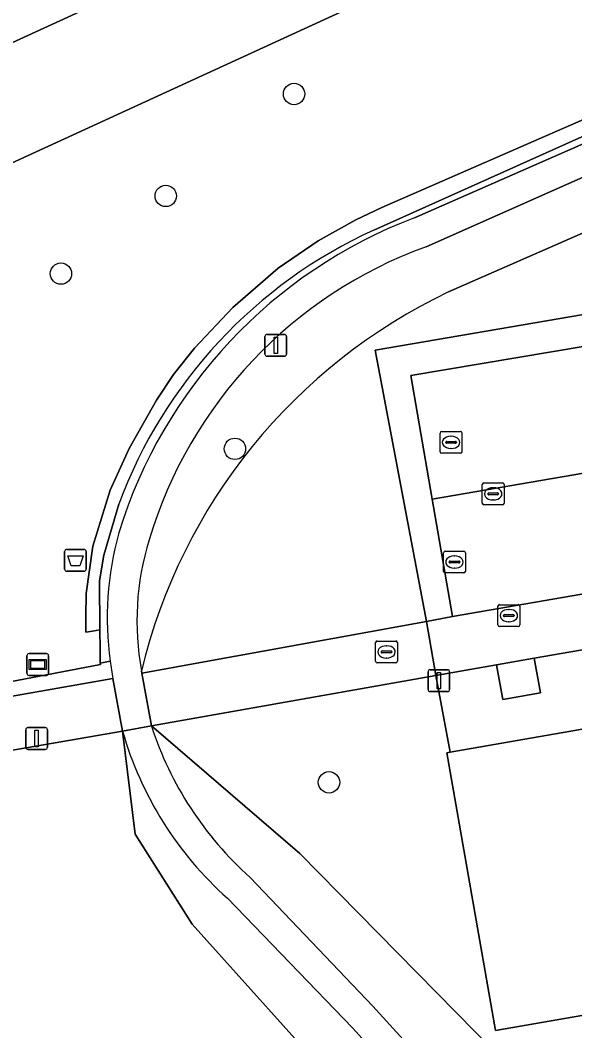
# Model space of a CAD drawing. Extents: x 162879 to 165540, y 384011 to 385181.
# Drawn here: x 164164.9 to 164190.25, y 384874.9 to 384921.16 of the extents above; entities that cross this region are included whole.
import ezdxf

# ---------------------------------------------------------------- set-up
doc = ezdxf.new("R2010")
doc.units = 0
for name, color, linetype in [('IMGEO_Afvalbak', 7, 'Continuous'), ('IMGEO_Boom', 7, 'Continuous'), ('IMGEO_Brandkraan', 7, 'Continuous'), ('IMGEO_Gemengd_bos', 7, 'Continuous'), ('IMGEO_Groenvoorziening', 7, 'Continuous'), ('IMGEO_Haag', 7, 'Continuous'), ('IMGEO_Hek', 7, 'Continuous'), ('IMGEO_Informatiebord', 7, 'Continuous'), ('IMGEO_Kolk', 7, 'Continuous'), ('IMGEO_Lichtmast', 7, 'Continuous'), ('IMGEO_Loofbos', 7, 'Continuous'), ('IMGEO_Pand', 7, 'Continuous'), ('IMGEO_Parkeervlak_open', 7, 'Continuous'), ('IMGEO_Rijbaan_lokaal_open', 7, 'Continuous'), ('IMGEO_Rioolput', 7, 'Continuous'), ('IMGEO_Voetpad_gesloten', 7, 'Continuous'), ('IMGEO_Voetpad_open', 7, 'Continuous')]:
    doc.layers.add(name, color=color, linetype=linetype)

msp = doc.modelspace()

# ---------------------------------------------------------------- linework, layer by layer
at = {"layer": 'IMGEO_Afvalbak'}
for p, q in [((164166.929, 384896.039), (164166.929, 384896.839)), ((164166.929, 384896.839), (164166.929, 384896.039)), ((164167.029, 384896.939), (164167.819, 384896.939)), ((164167.819, 384896.939), (164167.029, 384896.939)), ((164167.919, 384896.839), (164167.919, 384896.039)), ((164167.919, 384896.039), (164167.919, 384896.839)), ((164167.819, 384895.939), (164167.029, 384895.939)), ((164167.029, 384895.939), (164167.819, 384895.939))]:
    msp.add_line(p, q, dxfattribs=at)
msp.add_lwpolyline([(164167.072, 384896.653), (164167.776, 384896.653), (164167.627, 384896.183), (164167.221, 384896.183), (164167.072, 384896.653)], dxfattribs=at)
for centre, start, end in [((164167.029, 384896.839), 90, 180), ((164167.029, 384896.839), 90, 180), ((164167.819, 384896.839), 0, 90), ((164167.819, 384896.839), 360, 90), ((164167.029, 384896.039), 180, 270), ((164167.029, 384896.039), 180, 270), ((164167.819, 384896.039), 270, 0), ((164167.819, 384896.039), 270, 0)]:
    msp.add_arc(centre, 0.1, start, end, dxfattribs=at)
at = {"layer": 'IMGEO_Boom'}
for centre in [(164177.422, 384917.787), (164171.554, 384913.119), (164166.758, 384909.563), (164174.713, 384901.544), (164179.017, 384886.278)]:
    msp.add_circle(centre, 0.489, dxfattribs=at)
at = {"layer": 'IMGEO_Brandkraan'}
for p, q in [((164181.146, 384891.821), (164181.146, 384892.673)), ((164181.221, 384892.747), (164182.073, 384892.747)), ((164181.634, 384892.527), (164181.659, 384892.527)), ((164182.147, 384892.673), (164182.147, 384891.821)), ((164181.405, 384892.241), (164181.405, 384892.253)), ((164181.843, 384892.204), (164181.445, 384892.204)), ((164181.448, 384892.29), (164181.846, 384892.29)), ((164181.657, 384891.967), (164181.632, 384891.967)), ((164181.889, 384892.253), (164181.889, 384892.241)), ((164182.073, 384891.747), (164181.221, 384891.747))]:
    msp.add_line(p, q, dxfattribs=at)
for points in [[(164181.146, 384891.821), (164181.146, 384892.673)], [(164181.221, 384892.747), (164182.073, 384892.747)], [(164182.147, 384892.673), (164182.147, 384891.821)], [(164182.073, 384891.747), (164181.221, 384891.747)]]:
    msp.add_lwpolyline(points, dxfattribs=at)
for centre, radius, start, end in [((164181.223, 384892.671), 0.0765, 91.552, 178.448), ((164181.223, 384892.671), 0.0765, 91.552, 178.448), ((164182.071, 384892.671), 0.0765, 1.552, 88.448), ((164182.071, 384892.671), 0.0765, 1.552, 88.448), ((164181.445, 384892.25), 0.0403, 85.8775, 175.7526), ((164181.442, 384892.24), 0.0366, 178.938, 274.7102), ((164181.846, 384892.247), 0.043, 264.8664, 352.4533), ((164181.85, 384892.252), 0.0386, 1.7309, 96.639), ((164181.223, 384891.823), 0.0765, 181.552, 268.448), ((164181.223, 384891.823), 0.0765, 181.552, 268.448), ((164182.071, 384891.823), 0.0765, 271.552, 358.448), ((164182.071, 384891.823), 0.0765, 271.552, 358.448)]:
    msp.add_arc(centre, radius, start, end, dxfattribs=at)
for centre, major_axis, ratio, start_param, end_param in [((164181.633, 384892.247), (-0.387, 0.002), 0.722429, 4.712389, 7.853982), ((164181.658, 384892.247), (-0.39, 0.002), 0.717154, 1.570796, 4.712389)]:
    msp.add_ellipse(centre, major_axis=major_axis, ratio=ratio, start_param=start_param, end_param=end_param, dxfattribs=at)
at = {"layer": 'IMGEO_Gemengd_bos'}
msp.add_lwpolyline([(164148.774, 384907.293), (164160.224, 384912.666), (164180.11, 384921.795), (164220.713, 384938.046), (164217.533, 384937.932), (164206.188, 384935.799), (164178.024, 384926.339), (164158.119, 384917.201), (164147.918, 384912.415)], close=True, dxfattribs=at)
at = {"layer": 'IMGEO_Groenvoorziening'}
for points in [[(164159.542, 384889.951), (164168.562, 384891.674), (164168.561, 384891.74), (164168.554, 384892.38), (164168.544, 384893.26), (164168.198, 384893.199), (164167.893, 384893.145), (164167.9, 384893.886), (164167.911, 384894.929), (164168.212, 384897.083), (164169.013, 384899.657), (164169.873, 384901.563), (164171.132, 384903.775), (164171.911, 384904.944), (164172.869, 384906.156), (164174.626, 384908.015), (164176.7, 384909.811), (164178.519, 384911.069), (164180.247, 384912.033), (164181.431, 384912.595), (164200.857, 384921.082), (164207.473, 384924.157)], [(164207.473, 384924.157), (164200.857, 384921.082), (164181.431, 384912.595), (164180.247, 384912.033), (164178.519, 384911.069), (164176.7, 384909.811), (164174.626, 384908.015), (164172.869, 384906.156), (164171.911, 384904.944), (164171.132, 384903.775), (164169.873, 384901.563), (164169.013, 384899.657), (164168.212, 384897.083), (164167.911, 384894.929), (164167.9, 384893.886), (164167.893, 384893.145), (164168.198, 384893.199), (164168.544, 384893.26), (164168.519, 384895.495), (164168.715, 384896.682), (164169.404, 384899.016)], [(164180.11, 384921.795), (164160.224, 384912.666)], [(164202.461, 384921.164), (164181.06, 384911.558)], [(164181.06, 384911.558), (164202.461, 384921.164)], [(164182.927, 384912.118), (164199.243, 384919.294)], [(164170.444, 384891.389), (164170.465, 384891.275), (164183.479, 384893.645), (164181.135, 384906.059), (164196.269, 384908.649), (164214.833, 384911.826), (164236.654, 384915.56), (164255.811, 384918.838)], [(164199.776, 384918.037), (164183.455, 384910.793)], [(164236.654, 384915.56), (164214.833, 384911.826), (164196.269, 384908.649), (164181.135, 384906.059), (164183.479, 384893.645), (164184.66, 384893.87), (164183.738, 384899.234), (164182.764, 384904.895), (164195.708, 384907.085), (164196.695, 384901.462), (164197.456, 384901.6), (164198.087, 384901.714), (164197.144, 384907.31), (164214.371, 384910.293), (164215.351, 384904.729), (164216.019, 384904.845)], [(164200.702, 384915.835), (164184.486, 384908.726)], [(164184.486, 384908.726), (164200.702, 384915.835)], [(164148.774, 384907.293), (164148.087, 384906.97), (164151.78, 384885.611), (164153.451, 384885.9), (164154.995, 384886.494), (164159.241, 384888.983), (164160.788, 384889.565), (164169.14, 384891.029)], [(164169.01, 384891.818), (164168.561, 384891.74), (164168.562, 384891.674), (164159.542, 384889.951), (164159.51, 384889.945), (164158.851, 384889.681), (164156.826, 384888.872), (164154.316, 384887.124), (164152.559, 384886.557), (164152.253, 384886.459), (164148.774, 384907.293)], [(164169.404, 384899.016), (164168.715, 384896.682), (164168.519, 384895.495), (164168.544, 384893.26), (164168.554, 384892.38), (164168.561, 384891.74), (164169.01, 384891.818)], [(164177.686, 384883.019), (164170.899, 384888.857)], [(164186.614, 384864.713), (164179.603, 384872.161), (164172.765, 384879.783), (164170.156, 384883.903), (164169.577, 384888.619), (164161.195, 384887.164), (164160.385, 384886.905), (164159.485, 384886.533), (164153.794, 384883.084)], [(164169.577, 384888.619), (164170.156, 384883.903), (164172.765, 384879.783), (164179.603, 384872.161), (164186.614, 384864.713)], [(164219.417, 384840.223), (164220.295, 384838.666), (164220.519, 384838.705), (164217.264, 384846.838), (164197.325, 384863.021), (164177.686, 384883.019)], [(164175.405, 384881.928), (164181.024, 384876.027), (164187.523, 384868.883)], [(164186.508, 384867.962), (164180.092, 384875.035), (164174.375, 384880.97)]]:
    msp.add_lwpolyline(points, dxfattribs=at)
for points in [[(164259.452, 384898.948), (164261.379, 384887.914), (164186.628, 384874.924), (164184.409, 384887.633), (164184.562, 384887.66), (164183.901, 384891.162), (164170.899, 384888.857), (164177.686, 384883.019), (164197.325, 384863.021), (164217.264, 384846.838), (164220.519, 384838.705), (164248.727, 384843.603), (164253.865, 384844.508), (164275.29, 384848.12), (164272.01, 384867.269), (164269.356, 384882.592), (164266.225, 384900.9), (164266.082, 384901.752), (164259.16, 384900.623)], [(164188.4, 384891.96), (164186.677, 384891.654), (164186.961, 384890.063), (164188.684, 384890.371)]]:
    msp.add_lwpolyline(points, close=True, dxfattribs=at)
for centre, radius, start, end in [((164190.922, 384891.07), 22.516, 110.7989, 162.8899), ((164190.349, 384891.238), 22.342, 114.5664, 159.6274), ((164190.349, 384891.238), 22.342, 114.5664, 159.6274), ((164190.465, 384891.492), 20.535, 109.9612, 163.3631), ((164195.665, 384885.316), 25.942, 115.5268, 166.4621), ((164195.665, 384885.316), 25.942, 115.5268, 166.4621), ((164183.467, 384893.802), 14.593, 164.5324, 187.8148), ((164182.758, 384893.678), 12.525, 162.8501, 190.5293), ((164184.799, 384894.014), 15.941, 187.9191, 190.7935), ((164185.977, 384893.733), 15.847, 197.9195, 228.1533), ((164185.204, 384893.092), 16.254, 195.973, 228.2248)]:
    msp.add_arc(centre, radius, start, end, dxfattribs=at)
at = {"layer": 'IMGEO_Haag'}
for points in [[(164207.473, 384924.157), (164200.857, 384921.082), (164181.431, 384912.595), (164180.247, 384912.033), (164178.519, 384911.069), (164176.7, 384909.811), (164174.626, 384908.015), (164172.869, 384906.156), (164171.911, 384904.944), (164171.132, 384903.775), (164169.873, 384901.563), (164169.013, 384899.657), (164168.212, 384897.083), (164167.911, 384894.929), (164167.9, 384893.886), (164167.893, 384893.145), (164168.198, 384893.199), (164168.544, 384893.26), (164168.519, 384895.495), (164168.715, 384896.682), (164169.404, 384899.016)], [(164181.06, 384911.558), (164202.461, 384921.164)], [(164236.654, 384915.56), (164214.833, 384911.826), (164196.269, 384908.649), (164181.135, 384906.059), (164183.479, 384893.645), (164184.66, 384893.87), (164183.738, 384899.234), (164182.764, 384904.895), (164195.708, 384907.085), (164196.695, 384901.462), (164197.456, 384901.6), (164198.087, 384901.714), (164197.144, 384907.31), (164214.371, 384910.293), (164215.351, 384904.729), (164216.019, 384904.845)], [(164169.01, 384891.818), (164168.561, 384891.74), (164168.562, 384891.674), (164159.542, 384889.951), (164159.51, 384889.945), (164158.851, 384889.681), (164156.826, 384888.872), (164154.316, 384887.124), (164152.559, 384886.557), (164152.253, 384886.459), (164148.774, 384907.293), (164148.087, 384906.97), (164151.78, 384885.611), (164153.451, 384885.9), (164154.995, 384886.494), (164159.241, 384888.983), (164160.788, 384889.565), (164169.14, 384891.029)]]:
    msp.add_lwpolyline(points, dxfattribs=at)
for centre, radius, start, end in [((164190.349, 384891.238), 22.342, 114.5664, 159.6274), ((164184.799, 384894.014), 15.941, 187.9191, 190.7935)]:
    msp.add_arc(centre, radius, start, end, dxfattribs=at)
at = {"layer": 'IMGEO_Hek'}
for points in [[(164202.461, 384921.164), (164181.06, 384911.558)], [(164169.404, 384899.016), (164168.715, 384896.682), (164168.519, 384895.495), (164168.544, 384893.26)], [(164168.544, 384893.26), (164168.554, 384892.38)], [(164168.554, 384892.38), (164168.561, 384891.74)], [(164168.561, 384891.74), (164168.562, 384891.674), (164159.542, 384889.951)]]:
    msp.add_lwpolyline(points, dxfattribs=at)
msp.add_arc((164190.349, 384891.238), 22.342, 114.5664, 159.6274, dxfattribs=at)
at = {"layer": 'IMGEO_Informatiebord'}
for p, q in [((164165.202, 384891.271), (164165.202, 384892.071)), ((164165.202, 384892.071), (164165.202, 384891.271)), ((164165.302, 384892.171), (164166.092, 384892.171)), ((164166.092, 384892.171), (164165.302, 384892.171)), ((164166.192, 384892.071), (164166.192, 384891.271)), ((164166.192, 384891.271), (164166.192, 384892.071)), ((164166.092, 384891.171), (164165.302, 384891.171)), ((164165.302, 384891.171), (164166.092, 384891.171))]:
    msp.add_line(p, q, dxfattribs=at)
for points in [[(164165.303, 384891.903), (164166.091, 384891.903), (164166.091, 384891.439), (164165.303, 384891.439), (164165.303, 384891.903)], [(164165.368, 384891.838), (164165.368, 384891.504), (164166.026, 384891.504), (164166.026, 384891.838), (164165.368, 384891.838)]]:
    msp.add_lwpolyline(points, dxfattribs=at)
for centre, start, end in [((164165.302, 384892.071), 90, 180), ((164165.302, 384892.071), 90, 180), ((164166.092, 384892.071), 0, 90), ((164166.092, 384892.071), 360, 90), ((164165.302, 384891.271), 180, 270), ((164165.302, 384891.271), 180, 270), ((164166.092, 384891.271), 270, 0), ((164166.092, 384891.271), 270, 0)]:
    msp.add_arc(centre, 0.1, start, end, dxfattribs=at)
at = {"layer": 'IMGEO_Kolk'}
for p, q in [((164186.025, 384899.056), (164186.025, 384899.908)), ((164186.1, 384899.982), (164186.952, 384899.982)), ((164187.026, 384899.908), (164187.026, 384899.056)), ((164186.284, 384899.476), (164186.284, 384899.488)), ((164186.722, 384899.439), (164186.324, 384899.439)), ((164186.327, 384899.525), (164186.725, 384899.525)), ((164186.513, 384899.762), (164186.538, 384899.762)), ((164186.768, 384899.488), (164186.768, 384899.476)), ((164186.952, 384898.982), (164186.1, 384898.982)), ((164186.536, 384899.202), (164186.511, 384899.202)), ((164186.741, 384893.484), (164186.741, 384894.336)), ((164186.816, 384894.41), (164187.668, 384894.41)), ((164187.742, 384894.336), (164187.742, 384893.484)), ((164187, 384893.904), (164187, 384893.916)), ((164187.438, 384893.867), (164187.04, 384893.867)), ((164187.043, 384893.953), (164187.441, 384893.953)), ((164187.229, 384894.19), (164187.254, 384894.19)), ((164187.484, 384893.916), (164187.484, 384893.904)), ((164187.668, 384893.41), (164186.816, 384893.41)), ((164187.252, 384893.63), (164187.227, 384893.63))]:
    msp.add_line(p, q, dxfattribs=at)
for points in [[(164186.025, 384899.056), (164186.025, 384899.908)], [(164186.1, 384899.982), (164186.952, 384899.982)], [(164187.026, 384899.908), (164187.026, 384899.056)], [(164186.952, 384898.982), (164186.1, 384898.982)], [(164186.741, 384893.484), (164186.741, 384894.336)], [(164186.816, 384894.41), (164187.668, 384894.41)], [(164187.742, 384894.336), (164187.742, 384893.484)], [(164187.668, 384893.41), (164186.816, 384893.41)]]:
    msp.add_lwpolyline(points, dxfattribs=at)
for centre, radius, start, end in [((164186.102, 384899.906), 0.0765, 91.552, 178.448), ((164186.102, 384899.906), 0.0765, 91.552, 178.448), ((164186.95, 384899.906), 0.0765, 1.552, 88.448), ((164186.95, 384899.906), 0.0765, 1.552, 88.448), ((164186.324, 384899.485), 0.0403, 85.8775, 175.7526), ((164186.321, 384899.475), 0.0366, 178.938, 274.7102), ((164186.725, 384899.482), 0.043, 264.8664, 352.4533), ((164186.729, 384899.487), 0.0386, 1.7309, 96.639), ((164186.102, 384899.058), 0.0765, 181.552, 268.448), ((164186.102, 384899.058), 0.0765, 181.552, 268.448), ((164186.95, 384899.058), 0.0765, 271.552, 358.448), ((164186.95, 384899.058), 0.0765, 271.552, 358.448), ((164186.818, 384894.334), 0.0765, 91.552, 178.448), ((164186.818, 384894.334), 0.0765, 91.552, 178.448), ((164187.666, 384894.334), 0.0765, 1.552, 88.448), ((164187.666, 384894.334), 0.0765, 1.552, 88.448), ((164187.04, 384893.913), 0.0403, 85.8775, 175.7526), ((164187.037, 384893.903), 0.0366, 178.938, 274.7102), ((164187.441, 384893.91), 0.043, 264.8664, 352.4533), ((164187.445, 384893.915), 0.0386, 1.7309, 96.639), ((164186.818, 384893.486), 0.0765, 181.552, 268.448), ((164186.818, 384893.486), 0.0765, 181.552, 268.448), ((164187.666, 384893.486), 0.0765, 271.552, 358.448), ((164187.666, 384893.486), 0.0765, 271.552, 358.448)]:
    msp.add_arc(centre, radius, start, end, dxfattribs=at)
for centre, major_axis, ratio, start_param, end_param in [((164186.512, 384899.482), (-0.387, 0.002), 0.722429, 4.712389, 7.853982), ((164186.537, 384899.482), (-0.39, 0.002), 0.717154, 1.570796, 4.712389), ((164187.228, 384893.91), (-0.387, 0.002), 0.722429, 4.712389, 7.853982), ((164187.253, 384893.91), (-0.39, 0.002), 0.717154, 1.570796, 4.712389)]:
    msp.add_ellipse(centre, major_axis=major_axis, ratio=ratio, start_param=start_param, end_param=end_param, dxfattribs=at)
at = {"layer": 'IMGEO_Lichtmast'}
for p, q in [((164176.189, 384906.781), (164176.979, 384906.781)), ((164176.979, 384906.781), (164176.189, 384906.781)), ((164176.089, 384905.881), (164176.089, 384906.681)), ((164176.089, 384906.681), (164176.089, 384905.881)), ((164177.079, 384906.681), (164177.079, 384905.881)), ((164177.079, 384905.881), (164177.079, 384906.681)), ((164176.979, 384905.781), (164176.189, 384905.781)), ((164176.189, 384905.781), (164176.979, 384905.781)), ((164183.544, 384890.531), (164183.544, 384891.331)), ((164183.544, 384891.331), (164183.544, 384890.531)), ((164183.644, 384891.431), (164184.434, 384891.431)), ((164184.434, 384891.431), (164183.644, 384891.431)), ((164184.534, 384891.331), (164184.534, 384890.531)), ((164184.534, 384890.531), (164184.534, 384891.331)), ((164184.434, 384890.431), (164183.644, 384890.431)), ((164183.644, 384890.431), (164184.434, 384890.431)), ((164165.249, 384888.785), (164166.039, 384888.785)), ((164166.039, 384888.785), (164165.249, 384888.785)), ((164165.149, 384887.885), (164165.149, 384888.685)), ((164165.149, 384888.685), (164165.149, 384887.885)), ((164166.139, 384888.685), (164166.139, 384887.885)), ((164166.139, 384887.885), (164166.139, 384888.685)), ((164166.039, 384887.785), (164165.249, 384887.785)), ((164165.249, 384887.785), (164166.039, 384887.785))]:
    msp.add_line(p, q, dxfattribs=at)
for points in [[(164176.509, 384906.656), (164176.659, 384906.656), (164176.659, 384905.906), (164176.509, 384905.906), (164176.509, 384906.656)], [(164183.964, 384891.306), (164184.114, 384891.306), (164184.114, 384890.556), (164183.964, 384890.556), (164183.964, 384891.306)], [(164165.569, 384888.66), (164165.719, 384888.66), (164165.719, 384887.91), (164165.569, 384887.91), (164165.569, 384888.66)]]:
    msp.add_lwpolyline(points, dxfattribs=at)
for centre, start, end in [((164176.189, 384906.681), 90, 180), ((164176.189, 384906.681), 90, 180), ((164176.979, 384906.681), 0, 90), ((164176.979, 384906.681), 360, 90), ((164176.189, 384905.881), 180, 270), ((164176.189, 384905.881), 180, 270), ((164176.979, 384905.881), 270, 0), ((164176.979, 384905.881), 270, 0), ((164183.644, 384891.331), 90, 180), ((164183.644, 384891.331), 90, 180), ((164184.434, 384891.331), 0, 90), ((164184.434, 384891.331), 360, 90), ((164183.644, 384890.531), 180, 270), ((164183.644, 384890.531), 180, 270), ((164184.434, 384890.531), 270, 0), ((164184.434, 384890.531), 270, 0), ((164165.249, 384888.685), 90, 180), ((164165.249, 384888.685), 90, 180), ((164166.039, 384888.685), 0, 90), ((164166.039, 384888.685), 360, 90), ((164165.249, 384887.885), 180, 270), ((164165.249, 384887.885), 180, 270), ((164166.039, 384887.885), 270, 0), ((164166.039, 384887.885), 270, 0)]:
    msp.add_arc(centre, 0.1, start, end, dxfattribs=at)
at = {"layer": 'IMGEO_Loofbos'}
msp.add_lwpolyline([(164226.407, 384938.25), (164239.149, 384948.336), (164237.018, 384953.398), (164200.795, 384941.688), (164147.169, 384916.901), (164147.918, 384912.415), (164158.119, 384917.201), (164178.024, 384926.339), (164206.188, 384935.799), (164217.533, 384937.932), (164220.713, 384938.046)], close=True, dxfattribs=at)
at = {"layer": 'IMGEO_Pand'}
msp.add_lwpolyline([(164184.409, 384887.633), (164186.628, 384874.924), (164261.379, 384887.914), (164259.452, 384898.948), (164259.157, 384898.897), (164203.011, 384889.141), (164198.84, 384888.416), (164198.586, 384889.874), (164193.433, 384888.979), (164193.395, 384889.195), (164184.562, 384887.66)], close=True, dxfattribs=at)
at = {"layer": 'IMGEO_Parkeervlak_open'}
msp.add_lwpolyline([(164195.708, 384907.085), (164182.764, 384904.895), (164183.738, 384899.234), (164196.695, 384901.462)], close=True, dxfattribs=at)
at = {"layer": 'IMGEO_Rijbaan_lokaal_open'}
msp.add_lwpolyline([(164196.781, 384900.966), (164196.695, 384901.462), (164183.738, 384899.234), (164184.66, 384893.87), (164197.63, 384896.108)], close=True, dxfattribs=at)
at = {"layer": 'IMGEO_Rioolput'}
for p, q in [((164184.097, 384901.414), (164184.097, 384902.266)), ((164184.172, 384902.34), (164185.024, 384902.34)), ((164185.098, 384902.266), (164185.098, 384901.414)), ((164184.356, 384901.834), (164184.356, 384901.846)), ((164184.794, 384901.797), (164184.396, 384901.797)), ((164184.399, 384901.883), (164184.797, 384901.883)), ((164184.585, 384902.12), (164184.61, 384902.12)), ((164184.84, 384901.846), (164184.84, 384901.834)), ((164185.024, 384901.34), (164184.172, 384901.34)), ((164184.608, 384901.56), (164184.583, 384901.56)), ((164184.253, 384895.936), (164184.253, 384896.788)), ((164184.328, 384896.862), (164185.18, 384896.862)), ((164184.741, 384896.642), (164184.766, 384896.642)), ((164185.254, 384896.788), (164185.254, 384895.936)), ((164184.512, 384896.356), (164184.512, 384896.368)), ((164184.95, 384896.319), (164184.552, 384896.319)), ((164184.555, 384896.405), (164184.953, 384896.405)), ((164184.996, 384896.368), (164184.996, 384896.356)), ((164185.18, 384895.862), (164184.328, 384895.862)), ((164184.764, 384896.082), (164184.739, 384896.082))]:
    msp.add_line(p, q, dxfattribs=at)
for points in [[(164184.097, 384901.414), (164184.097, 384902.266)], [(164184.172, 384902.34), (164185.024, 384902.34)], [(164185.098, 384902.266), (164185.098, 384901.414)], [(164185.024, 384901.34), (164184.172, 384901.34)], [(164184.253, 384895.936), (164184.253, 384896.788)], [(164184.328, 384896.862), (164185.18, 384896.862)], [(164185.254, 384896.788), (164185.254, 384895.936)], [(164185.18, 384895.862), (164184.328, 384895.862)]]:
    msp.add_lwpolyline(points, dxfattribs=at)
for centre, radius, start, end in [((164184.174, 384902.264), 0.0765, 91.552, 178.448), ((164184.174, 384902.264), 0.0765, 91.552, 178.448), ((164185.022, 384902.264), 0.0765, 1.552, 88.448), ((164185.022, 384902.264), 0.0765, 1.552, 88.448), ((164184.396, 384901.843), 0.0403, 85.8775, 175.7526), ((164184.393, 384901.833), 0.0366, 178.938, 274.7102), ((164184.797, 384901.84), 0.043, 264.8664, 352.4533), ((164184.801, 384901.845), 0.0386, 1.7309, 96.639), ((164184.174, 384901.416), 0.0765, 181.552, 268.448), ((164184.174, 384901.416), 0.0765, 181.552, 268.448), ((164185.022, 384901.416), 0.0765, 271.552, 358.448), ((164185.022, 384901.416), 0.0765, 271.552, 358.448), ((164184.33, 384896.786), 0.0765, 91.552, 178.448), ((164184.33, 384896.786), 0.0765, 91.552, 178.448), ((164185.178, 384896.786), 0.0765, 1.552, 88.448), ((164185.178, 384896.786), 0.0765, 1.552, 88.448), ((164184.552, 384896.365), 0.0403, 85.8775, 175.7526), ((164184.549, 384896.355), 0.0366, 178.938, 274.7102), ((164184.953, 384896.362), 0.043, 264.8664, 352.4533), ((164184.957, 384896.367), 0.0386, 1.7309, 96.639), ((164184.33, 384895.938), 0.0765, 181.552, 268.448), ((164184.33, 384895.938), 0.0765, 181.552, 268.448), ((164185.178, 384895.938), 0.0765, 271.552, 358.448), ((164185.178, 384895.938), 0.0765, 271.552, 358.448)]:
    msp.add_arc(centre, radius, start, end, dxfattribs=at)
for centre, major_axis, ratio, start_param, end_param in [((164184.584, 384901.84), (-0.387, 0.002), 0.722429, 4.712389, 7.853982), ((164184.609, 384901.84), (-0.39, 0.002), 0.717154, 1.570796, 4.712389), ((164184.74, 384896.362), (-0.387, 0.002), 0.722429, 4.712389, 7.853982), ((164184.765, 384896.362), (-0.39, 0.002), 0.717154, 1.570796, 4.712389)]:
    msp.add_ellipse(centre, major_axis=major_axis, ratio=ratio, start_param=start_param, end_param=end_param, dxfattribs=at)
at = {"layer": 'IMGEO_Voetpad_gesloten'}
for points in [[(164199.243, 384919.294), (164182.927, 384912.118)], [(164183.455, 384910.793), (164199.776, 384918.037)], [(164169.14, 384891.029), (164169.577, 384888.619), (164170.899, 384888.857), (164170.465, 384891.275), (164170.444, 384891.389)], [(164170.899, 384888.857), (164169.577, 384888.619)], [(164187.523, 384868.883), (164181.024, 384876.027), (164175.405, 384881.928)], [(164174.375, 384880.97), (164180.092, 384875.035), (164186.508, 384867.962)]]:
    msp.add_lwpolyline(points, dxfattribs=at)
for centre, radius, start, end in [((164190.922, 384891.07), 22.516, 110.7989, 162.8899), ((164190.465, 384891.492), 20.535, 109.9612, 163.3631), ((164183.467, 384893.802), 14.593, 164.5324, 187.8148), ((164182.758, 384893.678), 12.525, 162.8501, 190.5293), ((164184.799, 384894.014), 15.941, 187.9191, 190.7935), ((164185.977, 384893.733), 15.847, 197.9195, 228.1533), ((164185.204, 384893.092), 16.254, 195.973, 228.2248)]:
    msp.add_arc(centre, radius, start, end, dxfattribs=at)
at = {"layer": 'IMGEO_Voetpad_open'}
for points in [[(164197.63, 384896.108), (164184.66, 384893.87), (164183.479, 384893.645), (164183.901, 384891.162), (164186.677, 384891.654), (164188.4, 384891.96), (164191.752, 384892.545), (164193.475, 384892.852), (164198.037, 384893.668)], [(164183.479, 384893.645), (164170.465, 384891.275), (164170.899, 384888.857), (164183.901, 384891.162)], [(164198.037, 384893.668), (164193.475, 384892.852), (164193.752, 384891.276), (164192.033, 384890.969), (164191.752, 384892.545), (164188.4, 384891.96), (164188.684, 384890.371), (164186.961, 384890.063), (164186.677, 384891.654), (164183.901, 384891.162), (164184.562, 384887.66), (164193.395, 384889.195), (164198.631, 384890.105)]]:
    msp.add_lwpolyline(points, close=True, dxfattribs=at)
msp.add_lwpolyline([(164153.794, 384883.084), (164159.485, 384886.533), (164160.385, 384886.905), (164161.195, 384887.164), (164169.577, 384888.619), (164169.14, 384891.029), (164160.788, 384889.565), (164159.241, 384888.983), (164154.995, 384886.494), (164153.451, 384885.9), (164151.78, 384885.611), (164098.553, 384876.402), (164091.251, 384875.139)], dxfattribs=at)

doc.saveas('drawing.dxf')
